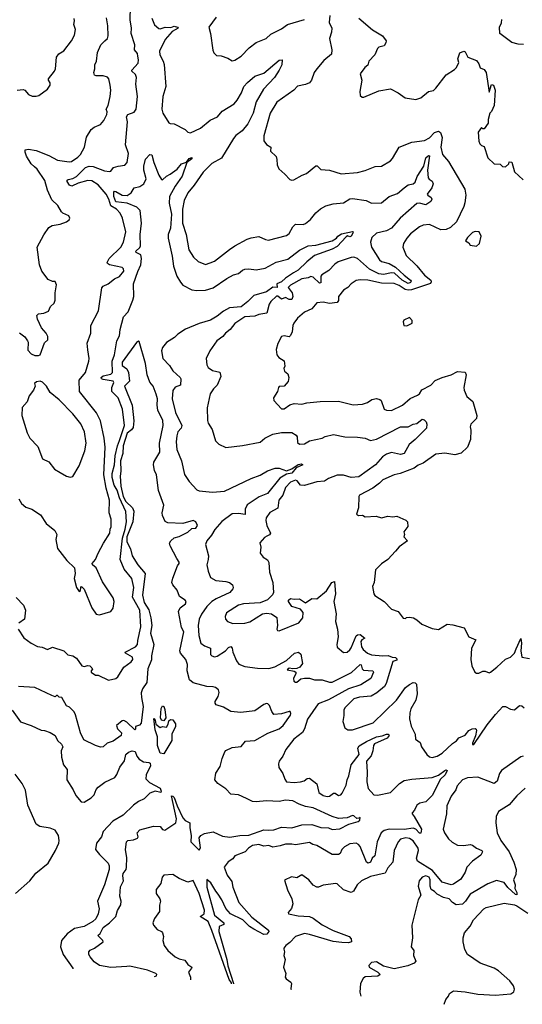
# Model space of a CAD drawing. Extents: x 1245515 to 1420776, y 606314 to 671314.
# Tile 337 of 385: x 1407835 to 1411808, y 606900 to 614683. Entities that reach past the tile are written whole.
import ezdxf

# ---------------------------------------------------------------- set-up
doc = ezdxf.new("R2010")
doc.units = 0

msp = doc.modelspace()

# ---------------------------------------------------------------- linework, layer by layer
at = {"layer": '0CON10XD'}
for points in [[(1407828.1, 610895), (1407848.5, 610858.5), (1407885, 610830), (1407932.5, 610815), (1407999.7, 610769.7), (1408045, 610701.2), (1408112, 610645), (1408128, 610615), (1408121.2, 610575), (1408133.2, 610503.2), (1408207.3, 610407.3), (1408269.4, 610349.4), (1408273.9, 610306.1), (1408266.2, 610265), (1408284.3, 610195), (1408305, 610163.3), (1408315, 610170), (1408317.5, 610195), (1408325, 610202.5), (1408345, 610182), (1408406.7, 610035), (1408440, 609985), (1408465, 609980), (1408555, 610004), (1408575, 610032.5), (1408582.5, 610085), (1408573.2, 610113.2), (1408488.5, 610238.5), (1408440.7, 610350.7), (1408410, 610375), (1408407.5, 610385), (1408433.6, 610416.4), (1408455.7, 610465), (1408496.9, 610545), (1408548, 610625), (1408550, 610655), (1408558.8, 610675), (1408557.1, 610735), (1408542.1, 610785), (1408545.3, 610884.7), (1408519.7, 610979.7), (1408500.4, 611085), (1408510, 611305), (1408503.8, 611375), (1408473.4, 611513.4), (1408443.6, 611575), (1408306.9, 611745), (1408305.7, 611835), (1408356.6, 611893.4), (1408382.1, 611985), (1408384.6, 612005), (1408373.1, 612073.1), (1408368.1, 612125), (1408397.5, 612205), (1408396.2, 612265), (1408457.2, 612382.8), (1408485, 612563.8), (1408495, 612575.8), (1408534.4, 612595.6), (1408585, 612634), (1408625, 612652.9), (1408658.9, 612695), (1408655.6, 612715), (1408645, 612723.1), (1408545.5, 612745.5), (1408530, 612755), (1408525.7, 612765), (1408543.3, 612795), (1408634.8, 612885.2), (1408655.5, 612925), (1408674.5, 613005), (1408646.5, 613115), (1408628.1, 613155), (1408601.5, 613185), (1408555, 613210.9), (1408539.7, 613265), (1408519, 613305), (1408455, 613377), (1408405, 613409.7), (1408375, 613410.8), (1408298.6, 613391.4), (1408247.1, 613367.1), (1408229.6, 613375), (1408210.8, 613405), (1408211.5, 613415), (1408219.5, 613420.5), (1408255, 613427), (1408285.2, 613444.8), (1408355, 613515.9), (1408385, 613524.2), (1408415, 613521.6), (1408505, 613487.5), (1408545, 613481.9), (1408555, 613486.2), (1408576.2, 613515), (1408613.6, 613526.4), (1408665, 613532.2), (1408685.4, 613554.6), (1408695.5, 613625), (1408671.9, 613695), (1408688, 613875), (1408680.3, 613915), (1408689.4, 613935), (1408738.7, 613951.3), (1408755.9, 613975), (1408765.2, 614075), (1408753.6, 614173.6), (1408759.7, 614225), (1408749.6, 614249.6), (1408720.6, 614275), (1408721.1, 614285), (1408771.8, 614338.2), (1408775.3, 614365), (1408769.1, 614395), (1408766.5, 614416.5), (1408743.6, 614443.6), (1408746.1, 614485), (1408716.8, 614575), (1408717.9, 614615), (1408708.9, 614681.1), (1408710.8, 614785)], [(1407835, 612206.7), (1407876, 612176), (1407897.5, 612145), (1407903, 612133), (1407900.7, 612070.7), (1407925, 612042.5), (1407955, 612027.5), (1407985, 612027.5), (1407997.5, 612035), (1408031.7, 612128.3), (1408057.7, 612152.3), (1408058.6, 612178.6), (1408045, 612206.2), (1408007.3, 612247.3), (1407976, 612315), (1407972, 612345), (1407985, 612358.8), (1408025, 612364.2), (1408061.7, 612378.3), (1408080, 612415), (1408106.7, 612443.3), (1408114.6, 612465.4), (1408115.5, 612525), (1408127, 612587), (1408115, 612612.5), (1408095, 612613.3), (1408060.5, 612630.5), (1408010, 612695), (1407990.8, 612745), (1407974, 612885), (1408025, 612983.3), (1408065, 613041.2), (1408093, 613057), (1408155, 613067.1), (1408205, 613086), (1408225, 613100), (1408231.2, 613115), (1408223.8, 613133.8), (1408175, 613154), (1408165, 613163.8), (1408135.8, 613215), (1408089.8, 613259.8), (1408055.4, 613335.4), (1408035, 613411.2), (1407972.9, 613502.9), (1407951.1, 613521.1), (1407925, 613544.3), (1407889.1, 613605), (1407877.8, 613635), (1407878, 613655), (1407905, 613660), (1407965, 613648), (1408065, 613608.5), (1408135, 613571.9), (1408225, 613558.5), (1408245, 613562.9), (1408294.2, 613595.8), (1408315, 613618.6), (1408346.5, 613675), (1408364.5, 613755.6), (1408401.2, 613815), (1408425, 613833.3), (1408475, 613854.3), (1408500, 613885), (1408523.8, 613935), (1408525.9, 613955.9), (1408520, 613975), (1408535.8, 614005), (1408551.2, 614075), (1408556.7, 614125), (1408550, 614165), (1408538.6, 614215), (1408528.7, 614228.7), (1408495, 614239.2), (1408439.1, 614239.1), (1408425.8, 614245.8), (1408421.4, 614265), (1408430, 614295), (1408428.8, 614325), (1408442.5, 614355), (1408449.2, 614425), (1408476.8, 614483.2), (1408509.2, 614515), (1408530, 614535), (1408535.7, 614555), (1408531.8, 614635), (1408521.3, 614698.7)], [(1409386.9, 614703.1), (1409329.2, 614625), (1409343.3, 614575), (1409362.9, 614442.9), (1409370.3, 614420.3), (1409389.6, 614399.5), (1409427, 614397), (1409479.6, 614379.5), (1409515, 614358.8), (1409535.8, 614364.2), (1409585, 614395.7), (1409649.1, 614460.9), (1409705, 614502.9), (1409783.3, 614535), (1409821.1, 614568.9), (1409905, 614610), (1409951.2, 614645), (1410085, 614685.7)], [(1410286.2, 614715), (1410281.7, 614661.7), (1410302.5, 614615), (1410300, 614585), (1410284.5, 614535), (1410302.7, 614445), (1410298.6, 614411.5), (1410238.9, 614361.1), (1410183.6, 614295), (1410163.6, 614265), (1410141.9, 614205), (1410126, 614185), (1410095, 614171.9), (1410031.4, 614158.6), (1410002, 614125), (1409867.5, 614032.5), (1409814.5, 613945), (1409765.9, 613765.9), (1409764.4, 613724.4), (1409785, 613697.5), (1409820, 613675), (1409817.5, 613645), (1409861.2, 613601.2), (1409868.3, 613578.3), (1409870, 613535), (1409883, 613503), (1409931.7, 613461.7), (1409969.3, 613419.3), (1409985, 613413.8), (1410002.3, 613417.7), (1410067.5, 613455), (1410102.7, 613467.3), (1410175, 613528), (1410186.9, 613526.9), (1410215, 613498), (1410285, 613492.9), (1410375.6, 613464.4), (1410505, 613475.6), (1410565, 613490), (1410645, 613521.4), (1410695.7, 613524.3), (1410765, 613567.5), (1410782.5, 613585), (1410833.8, 613675), (1410935, 613714.2), (1411035, 613727.5), (1411075, 613750.4), (1411115, 613792.5), (1411145, 613801.5), (1411160.6, 613790.6), (1411173.2, 613753.2), (1411162.9, 613675), (1411177.6, 613617.6), (1411223.1, 613563.1), (1411352.5, 613342.5), (1411360.9, 613295), (1411352.7, 613235), (1411344.6, 613205.4), (1411288, 613085), (1411239.2, 613040.8), (1411205, 613025.9), (1411165, 613023.1), (1411075, 613062.9), (1411025, 613060), (1410994.7, 613045.3), (1410925, 612991.1), (1410894.2, 612955.8), (1410869.4, 612915), (1410863.1, 612885), (1410888.6, 612818.5), (1410975, 612738.5), (1411034.6, 612665), (1411084.6, 612625), (1411088.3, 612611.7), (1411081.2, 612598.8), (1410932.4, 612547.6), (1410905, 612544.5), (1410881.2, 612551.2), (1410835, 612581.1), (1410795, 612598.4), (1410695, 612600.8), (1410585.6, 612624.4), (1410525, 612625.8), (1410495, 612621.2), (1410456.2, 612595), (1410430, 612565), (1410395, 612544), (1410356, 612495), (1410355.6, 612464.4), (1410345, 612448.6), (1410285, 612439.5), (1410235, 612450), (1410185, 612445.7), (1410145, 612398.8), (1410085, 612372), (1410030.8, 612325), (1410000.8, 612285), (1409993.1, 612265), (1409988.9, 612215), (1409975, 612186), (1409965, 612176), (1409925, 612184.5), (1409905, 612178.9), (1409875.4, 612124.5), (1409863.3, 612075), (1409868.1, 612035), (1409882.2, 612012.2), (1409926.1, 611986.1), (1409930, 611945), (1409922.5, 611925), (1409927.5, 611905), (1409955, 611882.5), (1409963.3, 611855), (1409956.1, 611823.9), (1409925, 611787.5), (1409885, 611782.5), (1409880, 611775), (1409873.3, 611745), (1409840, 611695), (1409845, 611672.5), (1409905, 611607.5), (1409925, 611607.5), (1409970.7, 611639.3), (1410005, 611648.9), (1410065, 611642.9), (1410105, 611655.6), (1410210, 611665), (1410355, 611666.7), (1410471.7, 611638.3), (1410545.7, 611644.3), (1410585, 611658), (1410617.9, 611682.1), (1410655, 611689.2), (1410681.4, 611681.4), (1410691.9, 611671.9), (1410715, 611604), (1410735.6, 611595.6), (1410775, 611594.4), (1410862, 611635), (1410922.4, 611687.6), (1410980, 611715), (1410995, 611726.7), (1411012.9, 611757.1), (1411085, 611793.8), (1411118.7, 611831.3), (1411175, 611856), (1411245, 611876), (1411295, 611903.3), (1411355, 611896.7), (1411363.8, 611875), (1411346, 611775), (1411348.8, 611755), (1411370, 611705), (1411415.8, 611665), (1411447.5, 611555), (1411445, 611530), (1411400.8, 611485), (1411395.8, 611465), (1411399.7, 611439.7), (1411399.2, 611365), (1411373.5, 611305), (1411325, 611257.1), (1411275.3, 611244.7), (1411194.6, 611255.5), (1411125, 611248.1), (1411023.2, 611176.8), (1410985, 611160.8), (1410952.4, 611137.6), (1410843.2, 611096.8), (1410795, 611086), (1410705, 611046), (1410680.3, 611019.7), (1410625, 610981.2), (1410521.2, 610925), (1410516.2, 610915), (1410512.5, 610825), (1410497.5, 610775), (1410513, 610763), (1410545, 610767.5), (1410565, 610752.5), (1410652.3, 610757.7), (1410695, 610746.7), (1410745, 610757.5), (1410785, 610752.5), (1410815, 610757.5), (1410887, 610727), (1410900, 610715), (1410901.7, 610678.3), (1410872.5, 610635), (1410877.5, 610615), (1410872.5, 610595), (1410900, 610565), (1410835, 610516.7), (1410805, 610481.2), (1410745, 610416.7), (1410695, 610381.2), (1410646.2, 610335), (1410636.7, 610235), (1410623.6, 610203.6), (1410633.3, 610145), (1410642.3, 610132.3), (1410715, 610083.8), (1410775, 610023.8), (1410826.7, 610005), (1410865, 609952.5), (1410885, 609950), (1410893, 609957), (1410915, 609960), (1410946.4, 609956.4), (1410975, 609940), (1411012.5, 609905), (1411095, 609871.2), (1411145, 609863.3), (1411215, 609904), (1411259.2, 609899.2), (1411347.5, 609875), (1411385, 609806), (1411441.2, 609781.2), (1411406.7, 609715), (1411401.2, 609625), (1411407.5, 609575), (1411432.5, 609525), (1411445, 609517.5), (1411465, 609517.5), (1411497, 609533), (1411515, 609533.3), (1411545, 609521.2), (1411555, 609526.2), (1411607.5, 609565), (1411675, 609628), (1411715, 609643.8), (1411745, 609677.1), (1411759.4, 609709.4), (1411795, 609792.5), (1411800, 609755), (1411795.4, 609695), (1411803.8, 609645), (1411865, 609633.3)], [(1407815, 614125.7), (1407862.3, 614132.3), (1407875.9, 614125.9), (1407905, 614091.2), (1407935, 614078.8), (1407965, 614078.8), (1407985.7, 614084.3), (1408055.7, 614134.3), (1408076.1, 614166.1), (1408076.2, 614185), (1408062.5, 614205), (1408063.3, 614215), (1408110, 614275), (1408118.1, 614295), (1408125, 614387.5), (1408145.7, 614414.3), (1408185, 614436), (1408245, 614516.2), (1408269.3, 614560.7), (1408277.1, 614605), (1408263.9, 614643.9), (1408268.9, 614675), (1408265, 614693.8)], [(1408879.1, 614695), (1408902, 614642), (1408934.2, 614614.2), (1408945, 614612), (1408985, 614623.3), (1409029.4, 614620.6), (1409055, 614632), (1409081.2, 614625), (1409088.8, 614615), (1409041.1, 614588.9), (1408985, 614525.7), (1408941.5, 614435), (1408942.1, 614405), (1408970.5, 614355), (1408978.2, 614328.2), (1408990.9, 614155), (1408965.3, 614075), (1408959.6, 613975), (1408965.4, 613945), (1409015, 613868), (1409025, 613862), (1409055, 613861.2), (1409143.3, 613815), (1409164.3, 613794.3), (1409185, 613789.2), (1409265, 613826.4), (1409341.3, 613888.7), (1409398.8, 613915), (1409435, 613959.4), (1409530.8, 614019.2), (1409555, 614047.8), (1409587.9, 614105), (1409606.2, 614153.8), (1409635, 614185.6), (1409693.8, 614236.2), (1409765, 614261.1), (1409885, 614362.5), (1409910, 614365), (1409906.7, 614325), (1409886.9, 614285), (1409848.5, 614225), (1409763.4, 614135)], [(1410515.5, 614695), (1410623.3, 614603.3), (1410702, 614555), (1410731.2, 614515), (1410729.6, 614500.5), (1410715, 614477.5), (1410675, 614466.2), (1410662.5, 614455), (1410643.3, 614405), (1410593.9, 614356.1), (1410585.7, 614324.3), (1410564.1, 614305.9), (1410527.5, 614255), (1410538.8, 614205), (1410522.5, 614115), (1410527.5, 614085), (1410541.7, 614071.7), (1410555, 614070), (1410675, 614120.8), (1410765, 614136), (1410826.7, 614105), (1410882.5, 614065), (1410965, 614052.9), (1411005.5, 614064.5), (1411065, 614114.3), (1411105, 614122.9), (1411125, 614141.4), (1411205, 614248), (1411271.7, 614288.3), (1411288.8, 614305), (1411306.2, 614345), (1411297.5, 614375), (1411315, 614420), (1411345, 614433.3), (1411355, 614430), (1411376.2, 614386.2), (1411445, 614360), (1411464.2, 614335), (1411475, 614303.8), (1411505, 614290), (1411521.2, 614265), (1411545, 614110), (1411565, 614170), (1411580, 614165), (1411593.3, 614125), (1411584, 614005), (1411565, 613956.7), (1411550, 613945), (1411537.5, 613895), (1411537.5, 613865), (1411505, 613820), (1411495, 613820), (1411485, 613830), (1411460, 613795), (1411464.1, 613724.1), (1411471.7, 613701.7), (1411485, 613687.5), (1411505, 613680), (1411535, 613590), (1411585, 613542.5), (1411631.7, 613541.7), (1411651.7, 613521.7), (1411675, 613520), (1411700, 613545), (1411705, 613560), (1411725, 613557.5), (1411745, 613480), (1411815, 613417.5)], [(1411817.7, 614487.7), (1411775, 614488.8), (1411724.1, 614504.1), (1411630, 614575), (1411626.2, 614625), (1411642.3, 614657.7), (1411647.1, 614685)], [(1409763.4, 614135), (1409703.6, 614035), (1409679.7, 613945), (1409638.8, 613861.2), (1409594.3, 613805.7), (1409542.9, 613767.2), (1409523.8, 613745), (1409430.8, 613589.2), (1409355, 613547.5), (1409285, 613477.8), (1409214.6, 613375), (1409164.8, 613315.2), (1409134.7, 613255), (1409121.6, 613185), (1409120.9, 613075), (1409150.9, 612985), (1409172.9, 612865), (1409209.2, 612805), (1409245, 612772.9), (1409305, 612748), (1409340, 612760), (1409375.9, 612774.1), (1409492.6, 612867.4), (1409536.7, 612895), (1409632.1, 612947.9), (1409665, 612960), (1409725, 612970), (1409777.5, 612945), (1409801.2, 612941.2), (1409942.9, 612977.1), (1409965.9, 612994.1), (1409994.5, 613045), (1410013.9, 613066.1), (1410075, 613064.5), (1410095, 613070.9), (1410133.8, 613105), (1410175, 613155.4), (1410213.1, 613186.9), (1410255, 613210.5), (1410312.6, 613227.4), (1410395, 613234.4), (1410443.6, 613266.4), (1410465, 613270), (1410572.5, 613255), (1410615, 613232.2), (1410695, 613236.2), (1410755, 613285.5), (1410820.9, 613309.1), (1410875, 613354), (1410905, 613377.5), (1410945, 613385.6), (1410961.9, 613398.1), (1410976.6, 613443.4), (1411029.3, 613525), (1411045, 613592.5), (1411065, 613609.1), (1411075, 613607.5), (1411058.9, 613495), (1411063.7, 613433.7), (1411071.4, 613421.4), (1411095, 613405.8), (1411102.7, 613385), (1411092.1, 613355), (1411055.5, 613305), (1411060.6, 613295), (1411087.9, 613277.9), (1411093.2, 613265), (1411085, 613246.7), (1411045, 613218.9), (1410995, 613233.5), (1410975, 613230.6), (1410843.3, 613115), (1410773.7, 613036.3), (1410735, 613013.1), (1410655, 612996.5), (1410618.8, 612961.2), (1410608.8, 612925), (1410614.6, 612885), (1410678.6, 612785), (1410695, 612772.7), (1410755, 612755.9), (1410805, 612728.2), (1410873.1, 612663.1), (1410923.9, 612625), (1410929.1, 612615), (1410924.6, 612605), (1410905, 612596.9), (1410859, 612625), (1410798.4, 612678.4), (1410775, 612683), (1410711.7, 612668.3), (1410674.2, 612674.2), (1410601, 612711), (1410505, 612795.2), (1410475, 612805.3), (1410455, 612804.6), (1410351.8, 612768.2), (1410325, 612749.6), (1410279.3, 612700.7), (1410222.5, 612667.5), (1410215.3, 612654.7), (1410215, 612603.6), (1410205, 612600.7), (1410155, 612647.5), (1410135, 612652.3), (1410115, 612642.1), (1410065, 612635.8), (1409976.2, 612585), (1409957.3, 612565), (1409988.8, 612525), (1409994.9, 612495), (1409985, 612471.6), (1409965, 612470.3), (1409935, 612486.1), (1409905, 612474.4), (1409875, 612496.6), (1409865, 612497.1), (1409821.4, 612455), (1409808.1, 612435), (1409787.6, 612362.4), (1409725, 612352.9), (1409695, 612340), (1409615, 612333.1), (1409535, 612282), (1409500, 612235), (1409462.5, 612205), (1409441.1, 612178.9), (1409392.5, 612145), (1409338.8, 612065), (1409308.8, 612005), (1409313.9, 611956.1), (1409325.8, 611935), (1409359.8, 611909.8), (1409415.8, 611895.8), (1409423.9, 611863.9), (1409396.9, 611795), (1409366.9, 611765), (1409341.9, 611725), (1409318.1, 611615), (1409318.6, 611515), (1409324.3, 611495), (1409357.5, 611445), (1409383.1, 611353.1), (1409408.3, 611328.3), (1409465, 611301.1), (1409595, 611316.2), (1409735.8, 611344.2), (1409773.9, 611376.1), (1409835, 611406.2), (1409905, 611419.2), (1409985, 611419.2), (1410020, 611400), (1410028.8, 611385), (1410030.8, 611340.8), (1410047.7, 611327.7), (1410085, 611331.4), (1410125, 611352.9), (1410225, 611375.4), (1410250.3, 611389.7), (1410314.5, 611404.5), (1410405, 611386.4), (1410505, 611384.5), (1410565, 611374), (1410606.9, 611356.9), (1410655, 611368.5), (1410845, 611463.8), (1410905, 611464.7), (1410945, 611486.4), (1410975, 611490.5), (1411015, 611524.8), (1411031, 611521), (1411046.7, 611505), (1411053.9, 611485), (1411050.8, 611455), (1410962, 611365), (1410914.3, 611325), (1410874, 611255), (1410845, 611247.3), (1410775, 611261.3), (1410735, 611248.7), (1410702.2, 611227.8), (1410647.3, 611165), (1410515, 611070), (1410455, 611065.3), (1410395, 611081.9), (1410345, 611081.6), (1410275, 611056.1), (1410245, 611035.4), (1410185, 611031.2), (1410085, 611000.4), (1410054.1, 611004.1), (1410027, 611036.9), (1410015, 611042.1), (1409975, 611027.5), (1409937.1, 610985), (1409913.9, 610925), (1409883.6, 610886.4), (1409875, 610822.5), (1409812.7, 610787.3), (1409783.8, 610746.2), (1409781.5, 610725), (1409789.5, 610685), (1409817.1, 610625), (1409809.3, 610610.7), (1409788.7, 610601.3), (1409770, 610590), (1409733, 610547), (1409741.2, 610515), (1409736.7, 610465), (1409758.8, 610435), (1409793.8, 610413.8), (1409805, 610393.3), (1409808.5, 610315), (1409836.9, 610233.1), (1409840.8, 610155), (1409834.2, 610135.8), (1409793.8, 610096.2), (1409737.1, 610072.9), (1409605, 610066.5), (1409565, 610054.6), (1409470.8, 609995), (1409459.2, 609965), (1409462, 609945), (1409477.1, 609927.1), (1409520.3, 609910.3), (1409615, 609913.5), (1409655.4, 609924.6), (1409755, 609986), (1409785, 609991.2), (1409825, 609987.5), (1409868.8, 609958.8), (1409873.3, 609895), (1409866.7, 609865), (1409873.9, 609853.9), (1409885, 609852), (1410042.5, 609915), (1410072.2, 609955), (1410076.9, 609996.9), (1410055, 610023.3), (1409986.7, 610045), (1409960, 610085), (1409960, 610095), (1409975, 610107.5), (1410005, 610102.5), (1410046.1, 610106.1), (1410095, 610072.5), (1410145, 610108), (1410185, 610104.3), (1410260.2, 610169.8), (1410302.5, 610235), (1410322.5, 610242.5), (1410330, 610145), (1410317.5, 610085), (1410335.5, 609985.5), (1410330.8, 609925), (1410347.5, 609865), (1410352, 609805), (1410342, 609745), (1410345, 609723.3), (1410395, 609682), (1410423.3, 609685), (1410445, 609702), (1410455, 609718.8), (1410495, 609811.8), (1410505, 609820.8), (1410525, 609824.4), (1410562.5, 609795), (1410539.1, 609780.9), (1410531.1, 609768.9), (1410537.7, 609725), (1410549.5, 609705), (1410585, 609675.5), (1410615, 609663.6), (1410705, 609655.5), (1410748.1, 609658.1), (1410780, 609645), (1410805, 609642.5), (1410815, 609630), (1410815, 609620), (1410785, 609610), (1410730.8, 609435), (1410718.1, 609411.9), (1410657.7, 609362.3), (1410613.2, 609336.8), (1410520.8, 609329.2), (1410476.2, 609315), (1410405, 609242.5), (1410396.7, 609225), (1410397, 609183), (1410388.8, 609135), (1410403.8, 609085), (1410428.8, 609068.8), (1410465, 609068.9), (1410630, 609125), (1410812.5, 609305), (1410884.6, 609405), (1410915, 609428.9), (1410945, 609442.9), (1410962, 609442), (1410970.4, 609430.5), (1410977.1, 609355), (1410965.4, 609305), (1410927.3, 609235), (1410918.9, 609205), (1410915.8, 609155.8), (1410929.6, 609099.5), (1410960, 609035), (1410963.8, 608995), (1410999.4, 608969.4), (1411010.8, 608935), (1411053.7, 608873.7), (1411075, 608857.5), (1411095, 608851.9), (1411135, 608862.2), (1411174.2, 608885), (1411255, 608962.2), (1411287.4, 608982.6), (1411305, 609005.4), (1411355, 609027.3), (1411385.7, 609064.2), (1411412.6, 609077.4), (1411435, 609080.4), (1411443.1, 609075), (1411444.6, 609065), (1411436.7, 609023.3), (1411413.6, 608965), (1411414.8, 608955), (1411425, 608954), (1411530.9, 609109.1), (1411595, 609191.4), (1411655, 609253.3), (1411675, 609253.8), (1411715, 609232), (1411745, 609227.5), (1411785, 609262), (1411805, 609260.8), (1411822, 609245)], [(1407821.9, 609865), (1407868.3, 609798.3), (1407925, 609754.4), (1407975, 609728.9), (1408012.7, 609722.7), (1408055, 609704), (1408095, 609723.3), (1408185, 609693.8), (1408215, 609663.8), (1408255, 609653.8), (1408283.3, 609635), (1408326.7, 609575), (1408345, 609570), (1408375, 609577.5), (1408390, 609575), (1408405, 609560), (1408410, 609545), (1408400, 609535), (1408400, 609525), (1408435, 609502.5), (1408455, 609502.5), (1408537, 609463), (1408595, 609476.7), (1408611.7, 609488.3), (1408658, 609565), (1408715, 609607.5), (1408729.4, 609625), (1408725.8, 609645), (1408672.5, 609675), (1408670, 609685), (1408751.4, 609725), (1408765.7, 609745), (1408768.9, 609775), (1408793.3, 609885), (1408784.7, 610015), (1408727.5, 610117.5), (1408736.1, 610195), (1408722.8, 610265), (1408660.8, 610340.8), (1408629.2, 610415), (1408648.2, 610585), (1408669.4, 610655), (1408679.6, 610715), (1408674.3, 610795), (1408623, 610903), (1408605, 610963.4), (1408582.8, 611002.8), (1408566.6, 611065), (1408567.4, 611095), (1408584.2, 611165), (1408589, 611235), (1408607.2, 611315), (1408624.4, 611355.6), (1408663.9, 611475), (1408648.2, 611605), (1408614.2, 611695), (1408564.2, 611745), (1408563.1, 611775), (1408578.2, 611815), (1408574.5, 611825), (1408495, 611838.2), (1408481.1, 611845), (1408479.8, 611855), (1408495, 611866.9), (1408555, 611881.8), (1408568.2, 611895), (1408567.3, 611985), (1408583.9, 612035), (1408602.8, 612145), (1408624.8, 612185.2), (1408628.1, 612235), (1408655.3, 612335), (1408693.1, 612375), (1408730, 612465), (1408736.3, 612495), (1408734.8, 612595), (1408768.2, 612691.8), (1408793.3, 612745), (1408799.1, 612795), (1408792.3, 612825), (1408755, 612844), (1408753.1, 612853.1), (1408785, 612882.9), (1408790, 612895), (1408788.3, 612985), (1408799, 613075), (1408787.5, 613175), (1408760.3, 613200.3), (1408685, 613232.7), (1408594.1, 613244.1), (1408579.4, 613285), (1408580.5, 613319.5), (1408585, 613326.9), (1408595, 613326.2), (1408645, 613295.3), (1408685, 613294.7), (1408715.9, 613314.1), (1408740, 613355), (1408785.7, 613365), (1408816.2, 613385), (1408835.3, 613425), (1408815.3, 613495), (1408815.9, 613525), (1408830.2, 613579.8), (1408865, 613618.6), (1408879.2, 613615), (1408894.5, 613555), (1408935, 613454.2), (1408955, 613420), (1408965, 613418), (1408995, 613446.9), (1409025, 613461.2), (1409079.3, 613500.7), (1409114.5, 613545), (1409153.3, 613556.7), (1409175, 613585.8), (1409196.2, 613595), (1409195, 613584), (1409157, 613553), (1409120, 613445), (1409063.8, 613366.2), (1409018.8, 613285), (1409017.3, 613232.7), (1409034.8, 613144.8), (1409026.4, 613035), (1409009.6, 612985), (1409007.9, 612955), (1409041.6, 612815), (1409050.3, 612735), (1409077, 612657), (1409105, 612607.5), (1409125, 612585.6), (1409195, 612548.5), (1409235, 612541.8), (1409305, 612544.5), (1409365, 612562.7), (1409473.5, 612636.5), (1409525, 612665.5), (1409565, 612678.1), (1409595, 612702.5), (1409615, 612710.5), (1409645, 612713.6), (1409705, 612706.5), (1409775, 612719.6), (1409863, 612767), (1409955, 612791.1), (1410048, 612862), (1410115, 612896.7), (1410175, 612901.8), (1410305, 612934.7), (1410338, 612955), (1410348.8, 612971.2), (1410378.5, 612991.5), (1410465, 613010), (1410470, 613005), (1410467.5, 612995), (1410455, 612972), (1410445, 612967.5), (1410425, 612974), (1410415, 612967.5), (1410345, 612890.8), (1410305, 612868.8), (1410165, 612818.1), (1410105, 612770), (1410035, 612702.1), (1409998.5, 612681.5), (1409935, 612639), (1409905, 612609.8), (1409868.4, 612595), (1409870, 612565), (1409835, 612568.9), (1409785, 612531.5), (1409686.5, 612503.5), (1409639, 612455), (1409585, 612414.6), (1409493.8, 612405), (1409445, 612379.6), (1409395, 612339.1), (1409342.2, 612307.8), (1409255, 612282), (1409145, 612237.6), (1409085, 612196.8), (1409059.5, 612170.5), (1408995, 612132.2), (1408965, 612092.5), (1408955.4, 612065), (1408966.3, 612006.3), (1409018.4, 611948.4), (1409045, 611907.1), (1409104.4, 611855), (1409107.8, 611845), (1409105.6, 611795), (1409062.9, 611777.1), (1409045, 611752.5), (1409041.5, 611685), (1409067.7, 611577.7), (1409117.5, 611475), (1409111.1, 611455), (1409086.2, 611425), (1409076.8, 611395), (1409071.1, 611345), (1409076.5, 611286.5), (1409114.5, 611195), (1409137.4, 611087.4), (1409173.6, 611033.6), (1409235.9, 610965.9), (1409255, 610958.8), (1409358.7, 610948.7), (1409455, 610955.5), (1409665, 611055.3), (1409735, 611082.3), (1409794.1, 611115.9), (1409855, 611138.4), (1409885, 611138.2), (1409945, 611116.7), (1409985, 611133.3), (1410035, 611166.4), (1410063.6, 611173.6), (1410073.3, 611165), (1410020.2, 611139.8), (1409985, 611098.4), (1409945, 611090.5), (1409890, 611060), (1409795, 610938.5), (1409728.3, 610911.7), (1409632.4, 610847.5), (1409617.5, 610815), (1409618.3, 610771.7), (1409565, 610779.8), (1409515, 610778.1), (1409433.1, 610716.9), (1409376.7, 610653.3), (1409350.8, 610609.2), (1409314.4, 610565), (1409304.3, 610534.3), (1409326.4, 610445), (1409325.5, 610415), (1409314.5, 610375), (1409323.7, 610323.7), (1409342.5, 610275), (1409385, 610250.5), (1409463.6, 610243.6), (1409493.3, 610235), (1409516.7, 610215), (1409523.3, 610195), (1409520, 610185), (1409495.7, 610155), (1409386.9, 610105), (1409355, 610083.8), (1409313.2, 610045), (1409271.8, 609985), (1409254, 609945), (1409246.7, 609895), (1409252, 609815), (1409268.1, 609755), (1409295, 609734.5), (1409342, 609715), (1409344, 609665), (1409354.3, 609654.3), (1409375, 609647.5), (1409395, 609652.9), (1409461.1, 609695), (1409485, 609721.8), (1409505, 609728.1), (1409514.5, 609715), (1409519.6, 609685), (1409548.2, 609615), (1409568.2, 609588.3), (1409615, 609571.6), (1409715, 609558.5), (1409805, 609555.4), (1409851.5, 609568.5), (1409945, 609616.7), (1410006.2, 609675), (1410037.5, 609685), (1410057.6, 609667.6), (1410070, 609595), (1410050, 609565), (1410025, 609555.6), (1409995, 609551.2), (1409965, 609556), (1409950, 609545), (1410004.3, 609534.3), (1410017.5, 609525), (1410018.8, 609515), (1409998.1, 609475), (1410002.5, 609455), (1410015, 609446), (1410025, 609447.5), (1410057.3, 609472.7), (1410085, 609479.4), (1410125, 609478.1), (1410165, 609465.5), (1410225, 609463.8), (1410285, 609445.5), (1410305, 609447.5), (1410457.5, 609522.5), (1410525, 609587.5), (1410535, 609583.8), (1410541.8, 609551.8), (1410551.7, 609541.7), (1410625.5, 609535.6), (1410632, 609525), (1410609.5, 609475), (1410532.7, 609425), (1410435, 609393.4), (1410275, 609305.9), (1410194.6, 609275.4), (1410108.9, 609155), (1410085, 609076.7)], [(1411445, 612892.5), (1411470, 612915), (1411483, 612973), (1411466.7, 613006.7), (1411435, 613010), (1411415, 613000), (1411375, 612962.5), (1411360, 612935), (1411385, 612920), (1411395, 612900), (1411445, 612892.5)], [(1410895, 612263.8), (1410937.5, 612285), (1410937.5, 612305), (1410915, 612330), (1410872, 612308), (1410866.7, 612295), (1410872.5, 612265), (1410895, 612263.8)], [(1408901.5, 607119.3), (1408917.5, 607125), (1408920, 607135), (1408910, 607145), (1408845, 607170.8), (1408705, 607200.8), (1408681.6, 607198.4), (1408555, 607192), (1408465, 607207.8), (1408425, 607235.8), (1408391.4, 607275), (1408382.9, 607295), (1408382.9, 607315), (1408391.7, 607328.3), (1408427.1, 607342.8), (1408494.6, 607395), (1408493.6, 607405), (1408452.5, 607445), (1408470.6, 607459.4), (1408495, 607506.5), (1408545.3, 607544.7), (1408594.3, 607595), (1408607.1, 607642.9), (1408634.6, 607685.4), (1408636.2, 607715), (1408626.2, 607755), (1408632.4, 607827.6), (1408656.2, 607875), (1408649.6, 607915), (1408653.1, 607935), (1408675.5, 607965), (1408680.5, 607985), (1408682.9, 608057.1), (1408671.4, 608125), (1408680, 608185), (1408690, 608195), (1408735, 608201.5), (1408765.8, 608214.2), (1408772.5, 608225), (1408764.5, 608255), (1408785, 608279.4), (1408891.7, 608308.3), (1408945, 608306.5), (1408965, 608283.1), (1408983.2, 608276.8), (1409068, 608335), (1409074.5, 608365), (1409035, 608547.5), (1409045, 608546.2), (1409055, 608534.3), (1409079, 608469), (1409125, 608374.4), (1409144.1, 608354.1), (1409179.4, 608335), (1409179.6, 608295), (1409190, 608235), (1409189, 608185), (1409255, 608117.5), (1409263.8, 608136.2), (1409254.7, 608215), (1409266.4, 608235), (1409295, 608249.7), (1409365, 608263.3), (1409438.7, 608228.7), (1409495, 608220.7), (1409575, 608234.3), (1409645, 608237.6), (1409765, 608278.5), (1409805, 608277.3), (1409845, 608278.3), (1409905, 608301.6), (1409985, 608294.7), (1410065, 608318.2), (1410145, 608322.5), (1410215, 608298.8), (1410275, 608294.2), (1410305, 608282.9), (1410365, 608287.5), (1410436.8, 608323.2), (1410511.2, 608345), (1410522.5, 608355), (1410527, 608377), (1410519.6, 608370.5), (1410498.9, 608368.9), (1410475, 608391.1), (1410465, 608392.3), (1410422.5, 608375), (1410355, 608370), (1410304.5, 608384.5), (1410155, 608453.1), (1410095, 608464.1), (1410045, 608482.1), (1409995, 608509.1), (1409935, 608514.5), (1409885, 608502.9), (1409785, 608507.6), (1409705, 608500.8), (1409674.1, 608504.1), (1409628.1, 608528.1), (1409565, 608556.7), (1409505, 608560.6), (1409463.9, 608603.9), (1409400.8, 608645), (1409377.5, 608675), (1409386.1, 608726.1), (1409420.2, 608779.8), (1409435, 608843.3), (1409457.1, 608895), (1409464.7, 608905.3), (1409515, 608931.2), (1409585, 608937.5), (1409618.8, 608981.2), (1409695, 608984.6), (1409796.5, 609043.5), (1409885, 609078.8), (1409916.9, 609105), (1409975.8, 609185), (1409978, 609198), (1409973.6, 609213.6), (1409965, 609215.8), (1409905, 609196.5), (1409845, 609191.4), (1409827.1, 609215), (1409810.9, 609260.9), (1409795.7, 609275.7), (1409785, 609277.5), (1409765, 609270.8), (1409695, 609219.5), (1409583.2, 609206.8), (1409505, 609215.5), (1409445, 609250), (1409388.3, 609268.3), (1409380.7, 609280.7), (1409381.2, 609295), (1409405, 609333.3), (1409411.4, 609365), (1409406, 609385), (1409383.2, 609403.2), (1409365, 609410), (1409315, 609412.7), (1409205, 609440.4), (1409177.3, 609465), (1409160, 609535), (1409162.7, 609585), (1409147.1, 609625), (1409105.4, 609675), (1409100.4, 609695), (1409132.6, 609845), (1409115, 609878), (1409090, 610005), (1409103.5, 610035), (1409145.3, 610064.7), (1409150, 610085), (1409144.2, 610095), (1409098.2, 610125), (1409080, 610175), (1409046.1, 610215), (1409037.8, 610235), (1409045, 610268.6), (1409081.5, 610365), (1409094.5, 610385), (1409095.5, 610395), (1409078.5, 610425), (1409024.4, 610525), (1409020.5, 610545), (1409029.5, 610565), (1409055, 610588.2), (1409095, 610596.8), (1409165, 610631.2), (1409195, 610660), (1409226.7, 610665), (1409240, 610685), (1409227.5, 610715), (1409205, 610725.5), (1409125, 610701.8), (1409005.3, 610705.3), (1408985, 610715.7), (1408963.7, 610763.7), (1408961.2, 610785), (1408973.2, 610845), (1408931.9, 610961.9), (1408915.3, 611085), (1408899.9, 611119.9), (1408892.2, 611165), (1408896.1, 611185), (1408941.8, 611265), (1408941.2, 611335), (1408969.1, 611475), (1408965.7, 611515), (1408927.6, 611597.6), (1408923, 611635), (1408924, 611685), (1408915, 611723.8), (1408890, 611785), (1408865, 611817.5), (1408843.3, 611875), (1408830, 611965), (1408780, 612140), (1408775, 612142.5), (1408758.3, 612131.7), (1408645, 611976.2), (1408645, 611950), (1408682.5, 611922.5), (1408695.8, 611895), (1408704.2, 611825), (1408662.9, 611785), (1408725.2, 611635), (1408737.2, 611512.8), (1408730.8, 611459.2), (1408718.9, 611441.1), (1408684.4, 611415), (1408653.2, 611315), (1408649.5, 611255), (1408633.1, 611195), (1408635, 611115.6), (1408628.1, 611075), (1408634.9, 610995.1), (1408652, 610915), (1408675, 610875.2), (1408727.5, 610825), (1408738.5, 610798.5), (1408729.4, 610715), (1408682.5, 610595), (1408681.6, 610555), (1408711.8, 610501.8), (1408724.6, 610444.6), (1408768.8, 610375), (1408826.9, 610305), (1408805.2, 610135.2), (1408820.2, 610075), (1408857.2, 610017.2), (1408871.2, 609955), (1408878.6, 609895), (1408870.3, 609835), (1408896.6, 609745), (1408878.2, 609655), (1408878, 609622), (1408848.4, 609551.6), (1408840, 609445), (1408806.5, 609395), (1408796.5, 609363.5), (1408797.1, 609325), (1408812, 609255), (1408795, 609122), (1408782.3, 609107.7), (1408751.2, 609095), (1408751.2, 609075), (1408745, 609068.8), (1408681.4, 609131.5), (1408657.5, 609142.5), (1408645, 609140.6), (1408600, 609105), (1408608.5, 609078.5), (1408640.5, 609045), (1408637.1, 609025), (1408575, 608980.6), (1408526.3, 608963.7), (1408495, 608934.2), (1408475, 608931.9), (1408435.4, 608945.4), (1408341.9, 608991.9), (1408315.9, 609045), (1408277.1, 609187.1), (1408265, 609211.2), (1408229.3, 609249.3), (1408205, 609260), (1408167.5, 609325), (1408148.3, 609328.3), (1408135, 609340), (1408125, 609340), (1408115, 609330), (1408089.3, 609340.7), (1407955, 609404.3), (1407825, 609413.5)], [(1408235, 611066.7), (1408255, 611072.5), (1408305, 611156.7), (1408349.1, 611275), (1408359.6, 611335), (1408346.2, 611425), (1408317.3, 611487.3), (1408255, 611566.7), (1408148.5, 611678.5), (1408076, 611735), (1408046.7, 611785), (1408015, 611817.5), (1407997, 611827), (1407968.3, 611821.7), (1407953, 611807), (1407957.5, 611785), (1407943.3, 611755), (1407908.8, 611711.2), (1407895, 611662.5), (1407855, 611617.5), (1407852.5, 611555), (1407895, 611417.5), (1407915.9, 611375.9), (1407979.7, 611309.7), (1408015, 611212.5), (1408065, 611188), (1408109.3, 611129.3), (1408154.1, 611104.1), (1408205, 611076), (1408235, 611066.7)], [(1407806.2, 610115), (1407865, 610056.2), (1407880.6, 610015), (1407873.8, 609945), (1407827.4, 609912.6)], [(1408975, 609140), (1408956.7, 609146.7), (1408948.1, 609165), (1408952.3, 609237.7), (1408965, 609258.8), (1408975, 609253.3), (1408981.7, 609231.7), (1408989.4, 609165), (1408975, 609140)], [(1407775.8, 609225), (1407842.9, 609132.9), (1407926.7, 609105), (1408005, 609066.2), (1408030, 609065), (1408075, 609050), (1408115, 609023.8), (1408134.5, 608984.5), (1408166.4, 608956.4), (1408177.1, 608935), (1408162.9, 608905), (1408165.4, 608855), (1408182.2, 608792.2), (1408211.4, 608755), (1408207.8, 608675), (1408258.8, 608595), (1408280, 608550), (1408321.1, 608501.1), (1408345, 608498.5), (1408398.9, 608531.1), (1408422.9, 608555), (1408440.7, 608599.3), (1408455, 608617.1), (1408508.8, 608655), (1408586.5, 608693.5), (1408603.7, 608716.3), (1408626.2, 608775), (1408663.2, 608825), (1408673.8, 608875), (1408695, 608893.3), (1408725, 608902.9), (1408747.4, 608897.4), (1408760.9, 608860.9), (1408778.3, 608838.3), (1408815, 608817.1), (1408855, 608812.8), (1408866.3, 608806.3), (1408869.7, 608785), (1408835.6, 608715), (1408832.7, 608682.7), (1408862.3, 608652.3), (1408945, 608608.1), (1408953.8, 608586.2), (1408950.8, 608575), (1408905, 608584.6), (1408865, 608569.5), (1408818, 608525), (1408775, 608504.2), (1408735, 608473.3), (1408653.1, 608395), (1408572.2, 608347.8), (1408494.1, 608265.9), (1408482.2, 608225), (1408441.1, 608175), (1408435.5, 608125), (1408464.8, 608084.8), (1408535, 608015.6), (1408542, 607995), (1408541.6, 607965), (1408504.6, 607844.6), (1408450.5, 607715), (1408462.5, 607655), (1408455.3, 607615), (1408437.2, 607575), (1408413.8, 607555), (1408345, 607515.2), (1408269.3, 607500.7), (1408211.5, 607458.5), (1408197.8, 607442.2), (1408165.4, 607404.6), (1408158.1, 607355), (1408177.8, 607295), (1408254.2, 607185), (1408256.3, 607179.7)], [(1408975, 608880), (1408945, 608884.2), (1408923.5, 608946.5), (1408924.2, 609015), (1408905, 609070), (1408895, 609160), (1408907, 609147), (1408910, 609115), (1408945, 609087.5), (1408965, 609096.7), (1408995, 609090), (1409010, 609115), (1409015, 609140), (1409028.3, 609151.7), (1409045, 609150), (1409066.4, 609116.4), (1409067.5, 609095), (1409038.8, 609035), (1409038.8, 608985), (1408975, 608880)], [(1410085, 609076.7), (1410071.1, 609048.9), (1410001.9, 608995), (1409940, 608915), (1409915, 608861.2), (1409887, 608823), (1409880.4, 608800.5), (1409882.7, 608772.7), (1409914, 608725), (1409929.7, 608679.7), (1409945, 608660), (1410005, 608653.1), (1410055, 608657.5), (1410084.2, 608665.8), (1410107.5, 608685), (1410125, 608688.8), (1410184.1, 608644.1), (1410199.2, 608575), (1410235, 608551.5), (1410265, 608542.3), (1410285, 608546.6), (1410315, 608570.3), (1410328.9, 608569), (1410355, 608550), (1410374.2, 608555), (1410385, 608568.1), (1410416.6, 608633.4), (1410422.5, 608675), (1410436.2, 608705), (1410455.6, 608794.4), (1410517.4, 608875), (1410508, 608925), (1410517.3, 608942.7), (1410575, 608978.6), (1410655, 609013.4), (1410698.8, 609021.2), (1410735, 609035.7), (1410747.1, 609035), (1410755.7, 609025.7), (1410740.6, 609005), (1410639.7, 608960.3), (1410631, 608945), (1410627.4, 608905), (1410611.9, 608865), (1410575, 608822), (1410582.8, 608735), (1410579.2, 608659.2), (1410590, 608605), (1410635, 608555.8), (1410664.3, 608554.3), (1410765, 608575.5), (1410837.1, 608645), (1410875, 608668.8), (1410935, 608680.5), (1411095, 608692.5), (1411145, 608711.2), (1411195, 608748.9), (1411205, 608753.1), (1411215, 608747.5), (1411197.7, 608715), (1411161.1, 608678.9), (1411095, 608550.8), (1411045, 608500.5), (1410998.6, 608491.4), (1410974.3, 608475), (1410955, 608436), (1410936.2, 608415), (1410936.2, 608405), (1410952.5, 608385), (1411010.6, 608285), (1411005, 608254.1), (1410995, 608254.1), (1410965.2, 608285.2), (1410945, 608291.3), (1410875, 608281.7), (1410755, 608285.3), (1410715, 608274.6), (1410692.9, 608255), (1410660.4, 608185), (1410642, 608075), (1410621.2, 608055), (1410608, 608025), (1410590, 608015), (1410575, 608022.5), (1410527.5, 608147.5), (1410514.3, 608164.2), (1410495, 608174.7), (1410445, 608168.1), (1410401.1, 608145), (1410380.9, 608125), (1410368.9, 608091.1), (1410355, 608083.1), (1410305, 608084.5), (1410185, 608154.7), (1410152.8, 608162.7), (1410125, 608178.8), (1410015, 608160.5), (1409985, 608166.8), (1409935.2, 608165.2), (1409892.9, 608152.9), (1409835, 608142.1), (1409805, 608154.2), (1409765, 608151.2), (1409725, 608163.9), (1409675, 608156.8), (1409644.3, 608135), (1409617.5, 608105), (1409535.6, 608075), (1409520, 608050), (1409483, 608027), (1409452.5, 607985), (1409475, 607921.4), (1409512, 607872), (1409519.5, 607825), (1409566.4, 607705), (1409669.8, 607589.8), (1409801.2, 607485), (1409803.3, 607475), (1409788.8, 607455), (1409765, 607452.9), (1409685, 607494.3), (1409651.8, 607515), (1409599.1, 607569.1), (1409502.1, 607615), (1409465, 607657.3), (1409433.9, 607725), (1409405, 607770), (1409384.2, 607794.2), (1409345, 607861.1), (1409315, 607887.1), (1409313.5, 607826.5), (1409374.8, 607605), (1409448.2, 607545), (1409447.8, 607532.2), (1409411.6, 607515), (1409408.8, 607475), (1409473.2, 607255), (1409480.3, 607205), (1409525.7, 607065), (1409525.8, 607060.8)], [(1411815, 608861.9), (1411795, 608857.1), (1411642, 608748), (1411626.5, 608725), (1411609.4, 608665), (1411585, 608645.8), (1411455, 608696.2), (1411375, 608691.1), (1411334.6, 608675.4), (1411293.6, 608626.4), (1411281.1, 608595), (1411245.4, 608544.6), (1411211.3, 608468.7), (1411207.5, 608405), (1411182.2, 608285), (1411192.7, 608255), (1411225, 608207.9), (1411252.5, 608182.5), (1411295, 608157.3), (1411345.5, 608154.5), (1411395, 608163.1), (1411415, 608159.4), (1411444.7, 608134.7), (1411487.5, 608115), (1411494.3, 608105), (1411480.5, 608079.5), (1411415, 608030.6), (1411369.2, 607985), (1411355.8, 607945), (1411321.5, 607888.5), (1411265, 607850), (1411244.3, 607845.7), (1411175, 607865.4), (1411096.7, 607956.7), (1410980.4, 608030.4), (1410970.4, 608055), (1410986, 608116), (1410985.4, 608135.4), (1410945, 608191.2), (1410915, 608209.7), (1410886.7, 608216.7), (1410845, 608205.3), (1410826.2, 608185), (1410796.2, 608115), (1410784, 608025), (1410745, 607977.8), (1410725, 607935.6), (1410608.6, 607911.4), (1410535.7, 607875), (1410502.5, 607845), (1410472.5, 607795), (1410455, 607784.4), (1410393.9, 607803.9), (1410345, 607851.2), (1410335, 607854), (1410235, 607842.9), (1410197.5, 607825), (1410182.5, 607825), (1410155, 607841.2), (1410121.2, 607885), (1410065, 607924), (1410025, 607900.8), (1409982.9, 607907.1), (1409928.3, 607881.7), (1409950.8, 607805), (1409986, 607735), (1409993.8, 607695), (1409983.6, 607656.4), (1409957.5, 607625), (1409960, 607615), (1410035, 607600.6), (1410125, 607595.3), (1410155, 607580.6), (1410225, 607528.8), (1410312.6, 607482.6), (1410438.8, 607435), (1410455, 607417.5), (1410456.7, 607395), (1410434.2, 607385.8), (1410381.5, 607388.5), (1410313.4, 607396.6), (1410126.7, 607453.3), (1410085, 607460), (1410014.5, 607435), (1409971.2, 607388.8), (1409938.8, 607365), (1409923.3, 607345), (1409922.5, 607335), (1409927.5, 607315), (1409923.3, 607285), (1409933.3, 607255), (1409920, 607195), (1409937.5, 607145), (1409933.6, 607113.6), (1409940.7, 607100.7), (1409977.5, 607075), (1409982.5, 607065), (1409977.5, 607025), (1409981.1, 607018.1)], [(1407802, 607775), (1407915, 607876.5), (1407962.3, 607937.7), (1408060.3, 608015), (1408117.6, 608115), (1408143.6, 608175), (1408148.5, 608195), (1408141.2, 608235), (1408116.4, 608276.4), (1408075, 608292.1), (1407995, 608304.5), (1407964.6, 608325), (1407898.8, 608475), (1407882.3, 608592.3), (1407855.9, 608645.9), (1407800.3, 608720.3)], [(1411831.1, 608608.9), (1411765, 608548.1), (1411703.4, 608476.6), (1411619.5, 608425), (1411600.5, 608385), (1411598.9, 608335), (1411608.6, 608255), (1411637.8, 608195), (1411702.8, 608105), (1411739.7, 608025), (1411759.2, 607965), (1411757.3, 607925), (1411738.9, 607885), (1411750, 607845), (1411749.8, 607815), (1411765, 607784.2), (1411765.5, 607765), (1411755, 607767.3), (1411694.3, 607824.3), (1411665, 607863.2), (1411605, 607880), (1411535, 607853.3), (1411395, 607770.4), (1411359.1, 607715), (1411335, 607691.6), (1411285, 607687.5), (1411256.1, 607705), (1411230.6, 607735), (1411184.4, 607744.4), (1411135, 607770), (1411115, 607790.8), (1411086.7, 607806.7), (1411078.9, 607835), (1411080.3, 607885), (1411071.1, 607905), (1411045, 607916.7), (1411015, 607904.4), (1410993.6, 607875), (1410984.4, 607835), (1411006.4, 607763.6), (1410983.8, 607725), (1410933.3, 607525), (1410940, 607425), (1410930, 607355), (1410950, 607325), (1410947.5, 607285), (1410965, 607240), (1410952.5, 607225), (1410902.5, 607205), (1410795, 607181.4), (1410711.7, 607201.7), (1410655, 607235.7), (1410615, 607230), (1410595, 607206.2), (1410598.1, 607195), (1410664.8, 607154.8), (1410683.1, 607135), (1410666.3, 607123.6), (1410565, 607118.5), (1410548.6, 607105), (1410528.8, 607065), (1410523.3, 606995), (1410531.6, 606965.8)], [(1409510.1, 607062.3), (1409509.1, 607069.1), (1409489.7, 607095), (1409353.7, 607483.7), (1409324.4, 607554.4), (1409261.9, 607595), (1409294.3, 607615), (1409296.2, 607643.9), (1409252.8, 607775), (1409205, 607878.8), (1409165, 607866.4), (1409095, 607894.2), (1409045, 607927.5), (1408975, 607921.2), (1408962, 607905), (1408950, 607855), (1408913, 607807), (1408913.8, 607775), (1408944, 607735), (1408949.2, 607715), (1408940.8, 607685), (1408940, 607635), (1408900.4, 607579.5), (1408888.8, 607545), (1408893.8, 607525), (1408922.1, 607492.1), (1408955.8, 607475.8), (1408963.3, 607465), (1408971.2, 607435), (1408966.7, 607405), (1408976, 607365), (1409005.8, 607325), (1409064.2, 607275), (1409095, 607258.9), (1409139.2, 607249.2), (1409162.9, 607215), (1409194.5, 607195), (1409193.6, 607185), (1409170.5, 607155), (1409184.6, 607115), (1409185.6, 607092.7)], [(1411190, 606900.2), (1411202.4, 606937.6), (1411225.5, 606964.4), (1411233.1, 606986.9), (1411265, 607005.7), (1411355, 606998.2), (1411455, 606979.2), (1411595, 606973.5), (1411715.7, 606984.3), (1411741.2, 606998.8), (1411745, 607020), (1411737, 607047), (1411708.8, 607085), (1411620, 607165), (1411585, 607186), (1411474.6, 607224.6), (1411375.8, 607295), (1411352.4, 607332.4), (1411340.5, 607395), (1411340, 607425), (1411351.1, 607465), (1411395, 607518), (1411421.7, 607568.3), (1411504, 607655), (1411523.3, 607665), (1411665, 607699.1), (1411745, 607686.7), (1411765, 607678.2), (1411851.4, 607621.4)]]:
    msp.add_lwpolyline(points, dxfattribs=at)

doc.saveas('drawing.dxf')
